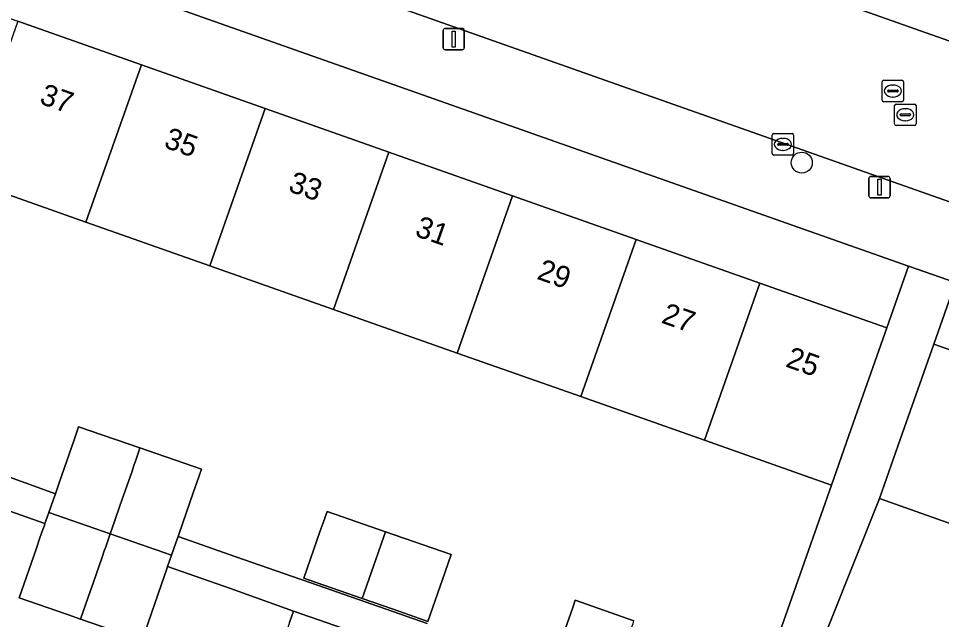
# Model space of a CAD drawing. Extents: x 163266 to 164362, y 381528 to 382286.
# Drawn here: x 163761.7 to 163804.78, y 381818.93 to 381846.97 of the extents above; entities that cross this region are included whole.
import ezdxf

# ---------------------------------------------------------------- set-up
doc = ezdxf.new("R2010")
doc.units = 0
for name, color, linetype in [('IMGEO_Boom', 7, 'Continuous'), ('IMGEO_Erf', 7, 'Continuous'), ('IMGEO_Kolk', 7, 'Continuous'), ('IMGEO_Lichtmast', 7, 'Continuous'), ('IMGEO_Pand', 7, 'Continuous'), ('IMGEO_Pand_nummerreeks', 7, 'Continuous'), ('IMGEO_Rijbaan_lokaal_open', 7, 'Continuous'), ('IMGEO_Rioolput', 7, 'Continuous'), ('IMGEO_Voetpad_open', 7, 'Continuous')]:
    doc.layers.add(name, color=color, linetype=linetype)

msp = doc.modelspace()

# ---------------------------------------------------------------- linework, layer by layer
at = {"layer": 'IMGEO_Boom'}
msp.add_circle((163798.261, 381840.24), 0.489, dxfattribs=at)
at = {"layer": 'IMGEO_Erf'}
for points in [[(163745.206, 381855.87), (163744.192, 381852.993), (163750.124, 381850.902), (163755.896, 381848.868), (163761.667, 381846.833), (163767.439, 381844.799), (163773.212, 381842.764), (163778.983, 381840.73), (163784.755, 381838.695), (163790.527, 381836.661), (163796.299, 381834.626), (163802.234, 381832.534), (163803.249, 381835.415)], [(163778.832, 381823.024), (163781.897, 381821.96), (163781.602, 381821.113), (163780.813, 381818.841), (163780.424, 381818.976), (163779.191, 381819.404), (163777.749, 381819.905), (163775.28, 381820.761), (163775.024, 381820.85), (163775.791, 381823.06), (163775.924, 381823.442), (163776.107, 381823.97)]]:
    msp.add_lwpolyline(points, close=True, dxfattribs=at)
for points in [[(163795.551, 381813.576), (163799.648, 381825.198), (163793.714, 381827.29), (163787.942, 381829.324), (163782.17, 381831.359), (163776.399, 381833.394), (163770.627, 381835.428), (163764.854, 381837.463), (163759.083, 381839.498)], [(163836.596, 381823.664), (163805.434, 381834.645), (163804.423, 381831.779), (163810.261, 381829.721), (163816.1, 381827.663), (163821.94, 381825.604), (163827.78, 381823.546), (163833.837, 381821.411), (163832.297, 381817.041), (163832.078, 381817.119), (163831.155, 381814.501), (163826.413, 381816.172), (163826.333, 381815.951), (163825.237, 381816.337), (163819.398, 381818.396)], [(163757.747, 381826.851), (163763.425, 381824.798), (163763.602, 381825.308), (163764.297, 381827.309), (163764.427, 381827.683), (163764.51, 381827.923), (163767.374, 381826.929), (163770.238, 381825.935), (163770.026, 381825.322), (163769.86, 381824.844), (163769.197, 381822.935), (163769.15, 381822.798), (163771.842, 381821.858), (163774.852, 381820.806), (163774.991, 381820.76), (163780.776, 381818.737)], [(163766.587, 381818.259), (163764.604, 381818.948), (163763.994, 381819.16), (163763.499, 381819.331), (163761.738, 381819.943), (163762.525, 381822.208), (163762.707, 381822.733), (163762.844, 381823.126), (163762.911, 381823.321), (163762.939, 381823.402), (163757.274, 381825.393)], [(163807.718, 381822.512), (163801.881, 381824.57), (163797.253, 381812.961), (163797.76, 381812.79), (163798.731, 381815.281), (163798.859, 381815.606), (163798.942, 381815.821), (163801.764, 381814.721), (163801.509, 381814.069), (163801.398, 381813.783), (163800.621, 381811.792), (163806.584, 381809.723)], [(163774.353, 381818.782), (163774.541, 381819.322), (163771.601, 381820.372), (163768.664, 381821.399), (163768.641, 381821.332), (163767.47, 381817.96)], [(163787.22, 381818.475), (163787.57, 381819.484), (163787.688, 381819.823), (163790.428, 381818.871)]]:
    msp.add_lwpolyline(points, dxfattribs=at)
at = {"layer": 'IMGEO_Kolk'}
for p, q in [((163796.954, 381841.594), (163797.806, 381841.594)), ((163796.879, 381840.668), (163796.879, 381841.52)), ((163797.181, 381841.137), (163797.579, 381841.137)), ((163797.367, 381841.374), (163797.392, 381841.374)), ((163797.88, 381841.52), (163797.88, 381840.668)), ((163797.138, 381841.088), (163797.138, 381841.1)), ((163797.576, 381841.051), (163797.178, 381841.051)), ((163797.39, 381840.814), (163797.365, 381840.814)), ((163797.622, 381841.1), (163797.622, 381841.088)), ((163797.806, 381840.594), (163796.954, 381840.594))]:
    msp.add_line(p, q, dxfattribs=at)
for points in [[(163796.954, 381841.594), (163797.806, 381841.594)], [(163796.879, 381840.668), (163796.879, 381841.52)], [(163797.88, 381841.52), (163797.88, 381840.668)], [(163797.806, 381840.594), (163796.954, 381840.594)]]:
    msp.add_lwpolyline(points, dxfattribs=at)
for centre, radius, start, end in [((163796.956, 381841.518), 0.0765, 91.552, 178.448), ((163796.956, 381841.518), 0.0765, 91.552, 178.448), ((163797.804, 381841.518), 0.0765, 1.552, 88.448), ((163797.804, 381841.518), 0.0765, 1.552, 88.448), ((163797.178, 381841.097), 0.0403, 85.8775, 175.7526), ((163797.583, 381841.099), 0.0386, 1.7309, 96.639), ((163797.175, 381841.087), 0.0366, 178.938, 274.7102), ((163797.579, 381841.094), 0.043, 264.8664, 352.4533), ((163796.956, 381840.67), 0.0765, 181.552, 268.448), ((163796.956, 381840.67), 0.0765, 181.552, 268.448), ((163797.804, 381840.67), 0.0765, 271.552, 358.448), ((163797.804, 381840.67), 0.0765, 271.552, 358.448)]:
    msp.add_arc(centre, radius, start, end, dxfattribs=at)
for centre, major_axis, ratio, start_param, end_param in [((163797.366, 381841.094), (-0.387, 0.002), 0.722429, 4.712389, 7.853982), ((163797.391, 381841.094), (-0.39, 0.002), 0.717154, 1.570796, 4.712389)]:
    msp.add_ellipse(centre, major_axis=major_axis, ratio=ratio, start_param=start_param, end_param=end_param, dxfattribs=at)
at = {"layer": 'IMGEO_Lichtmast'}
for p, q in [((163781.52, 381845.604), (163781.52, 381846.404)), ((163781.52, 381846.404), (163781.52, 381845.604)), ((163781.62, 381846.504), (163782.41, 381846.504)), ((163782.41, 381846.504), (163781.62, 381846.504)), ((163782.51, 381846.404), (163782.51, 381845.604)), ((163782.51, 381845.604), (163782.51, 381846.404)), ((163782.41, 381845.504), (163781.62, 381845.504)), ((163781.62, 381845.504), (163782.41, 381845.504)), ((163801.389, 381838.696), (163801.389, 381839.496)), ((163801.389, 381839.496), (163801.389, 381838.696)), ((163801.489, 381839.596), (163802.279, 381839.596)), ((163802.279, 381839.596), (163801.489, 381839.596)), ((163802.379, 381839.496), (163802.379, 381838.696)), ((163802.379, 381838.696), (163802.379, 381839.496)), ((163802.279, 381838.596), (163801.489, 381838.596)), ((163801.489, 381838.596), (163802.279, 381838.596))]:
    msp.add_line(p, q, dxfattribs=at)
for points in [[(163781.94, 381846.379), (163782.09, 381846.379), (163782.09, 381845.629), (163781.94, 381845.629), (163781.94, 381846.379)], [(163801.809, 381839.471), (163801.959, 381839.471), (163801.959, 381838.721), (163801.809, 381838.721), (163801.809, 381839.471)]]:
    msp.add_lwpolyline(points, dxfattribs=at)
for centre, start, end in [((163781.62, 381846.404), 90, 180), ((163781.62, 381846.404), 90, 180), ((163782.41, 381846.404), 0, 90), ((163782.41, 381846.404), 360, 90), ((163781.62, 381845.604), 180, 270), ((163781.62, 381845.604), 180, 270), ((163782.41, 381845.604), 270, 0), ((163782.41, 381845.604), 270, 0), ((163801.489, 381839.496), 90, 180), ((163801.489, 381839.496), 90, 180), ((163802.279, 381839.496), 0, 90), ((163802.279, 381839.496), 360, 90), ((163801.489, 381838.696), 180, 270), ((163801.489, 381838.696), 180, 270), ((163802.279, 381838.696), 270, 0), ((163802.279, 381838.696), 270, 0)]:
    msp.add_arc(centre, 0.1, start, end, dxfattribs=at)
at = {"layer": 'IMGEO_Pand'}
for points in [[(163761.667, 381846.833), (163759.083, 381839.498), (163764.854, 381837.463), (163767.439, 381844.799)], [(163770.627, 381835.428), (163773.212, 381842.764), (163767.439, 381844.799), (163764.854, 381837.463)], [(163770.627, 381835.428), (163776.399, 381833.394), (163778.983, 381840.73), (163773.212, 381842.764)], [(163778.983, 381840.73), (163776.399, 381833.394), (163782.17, 381831.359), (163784.755, 381838.695)], [(163790.527, 381836.661), (163784.755, 381838.695), (163782.17, 381831.359), (163787.942, 381829.324)], [(163790.527, 381836.661), (163787.942, 381829.324), (163793.714, 381827.29), (163796.299, 381834.626)], [(163793.714, 381827.29), (163799.648, 381825.198), (163800.572, 381827.819), (163802.234, 381832.534), (163796.299, 381834.626)], [(163807.718, 381822.512), (163810.261, 381829.721), (163804.423, 381831.779), (163802.76, 381827.064), (163801.881, 381824.57)], [(163767.374, 381826.929), (163764.51, 381827.923), (163764.427, 381827.683), (163764.297, 381827.309), (163763.602, 381825.308), (163763.425, 381824.798), (163763.321, 381824.5), (163763.117, 381823.913), (163765.982, 381822.918), (163766.186, 381823.505), (163766.452, 381824.271), (163766.678, 381824.924), (163766.849, 381825.416), (163766.986, 381825.809), (163767.107, 381826.16), (163767.164, 381826.322), (163767.291, 381826.689)], [(163767.374, 381826.929), (163767.291, 381826.689), (163767.164, 381826.322), (163767.107, 381826.16), (163766.986, 381825.809), (163766.849, 381825.416), (163766.678, 381824.924), (163766.452, 381824.271), (163766.186, 381823.505), (163765.982, 381822.918), (163768.846, 381821.924), (163769.05, 381822.511), (163769.15, 381822.798), (163769.197, 381822.935), (163769.86, 381824.844), (163770.026, 381825.322), (163770.238, 381825.935)], [(163765.982, 381822.918), (163763.117, 381823.913), (163763.042, 381823.697), (163762.983, 381823.526), (163762.939, 381823.402), (163762.911, 381823.321), (163762.844, 381823.126), (163762.707, 381822.733), (163762.525, 381822.208), (163761.738, 381819.943), (163763.499, 381819.331), (163763.994, 381819.16), (163764.604, 381818.948), (163765.066, 381820.279), (163765.187, 381820.628), (163765.482, 381821.477), (163765.572, 381821.737), (163765.621, 381821.878), (163765.709, 381822.132), (163765.777, 381822.326), (163765.87, 381822.596)], [(163778.832, 381823.024), (163776.107, 381823.97), (163775.924, 381823.442), (163775.791, 381823.06), (163775.024, 381820.85), (163775.28, 381820.761), (163777.749, 381819.905), (163778.272, 381821.41), (163778.488, 381822.032), (163778.649, 381822.496)], [(163768.664, 381821.399), (163768.846, 381821.924), (163765.982, 381822.918), (163765.87, 381822.596), (163765.777, 381822.326), (163765.709, 381822.132), (163765.621, 381821.878), (163765.572, 381821.737), (163765.482, 381821.477), (163765.187, 381820.628), (163765.066, 381820.279), (163764.604, 381818.948), (163766.587, 381818.259), (163767.47, 381817.96), (163768.641, 381821.332)], [(163778.832, 381823.024), (163778.649, 381822.496), (163778.488, 381822.032), (163778.272, 381821.41), (163777.749, 381819.905), (163779.191, 381819.404), (163780.424, 381818.976), (163780.813, 381818.841), (163781.602, 381821.113), (163781.897, 381821.96)], [(163790.428, 381818.871), (163787.688, 381819.823), (163787.57, 381819.484), (163787.22, 381818.475), (163786.613, 381816.73), (163789.355, 381815.779), (163790.166, 381818.115), (163790.277, 381818.434), (163790.311, 381818.533), (163790.385, 381818.746)], [(163777.236, 381818.387), (163774.541, 381819.322), (163774.353, 381818.782), (163774.256, 381818.503), (163773.435, 381816.139), (163776.13, 381815.203), (163776.877, 381817.355), (163776.978, 381817.646), (163777.034, 381817.805)]]:
    msp.add_lwpolyline(points, close=True, dxfattribs=at)
at = {"layer": 'IMGEO_Rijbaan_lokaal_open'}
for points in [[(163712.815, 381878.418), (163705.564, 381880.919), (163703.309, 381881.716), (163700.975, 381875.083), (163703.661, 381874.112), (163706.919, 381873.05), (163708.059, 381872.677), (163842.527, 381825.22), (163845.795, 381824.068), (163856.311, 381820.361)], [(163858.153, 381827.186), (163812.836, 381843.202), (163795.817, 381849.226), (163784.237, 381853.183), (163778.574, 381855.301), (163775.543, 381856.384), (163774.389, 381856.791)], [(163795.817, 381849.226), (163812.836, 381843.202)]]:
    msp.add_lwpolyline(points, dxfattribs=at)
at = {"layer": 'IMGEO_Rioolput'}
for p, q in [((163802.011, 381843.156), (163802.011, 381844.008)), ((163802.086, 381844.082), (163802.938, 381844.082)), ((163802.499, 381843.862), (163802.524, 381843.862)), ((163803.012, 381844.008), (163803.012, 381843.156)), ((163802.27, 381843.576), (163802.27, 381843.588)), ((163802.708, 381843.539), (163802.31, 381843.539)), ((163802.313, 381843.625), (163802.711, 381843.625)), ((163802.522, 381843.302), (163802.497, 381843.302)), ((163802.754, 381843.588), (163802.754, 381843.576)), ((163802.938, 381843.082), (163802.086, 381843.082)), ((163802.591, 381842.048), (163802.591, 381842.9)), ((163802.666, 381842.974), (163803.518, 381842.974)), ((163803.592, 381842.9), (163803.592, 381842.048)), ((163802.85, 381842.468), (163802.85, 381842.48)), ((163803.288, 381842.431), (163802.89, 381842.431)), ((163802.893, 381842.517), (163803.291, 381842.517)), ((163803.079, 381842.754), (163803.104, 381842.754)), ((163803.334, 381842.48), (163803.334, 381842.468)), ((163803.102, 381842.194), (163803.077, 381842.194)), ((163803.518, 381841.974), (163802.666, 381841.974))]:
    msp.add_line(p, q, dxfattribs=at)
for points in [[(163802.011, 381843.156), (163802.011, 381844.008)], [(163802.086, 381844.082), (163802.938, 381844.082)], [(163803.012, 381844.008), (163803.012, 381843.156)], [(163802.938, 381843.082), (163802.086, 381843.082)], [(163802.591, 381842.048), (163802.591, 381842.9)], [(163802.666, 381842.974), (163803.518, 381842.974)], [(163803.592, 381842.9), (163803.592, 381842.048)], [(163803.518, 381841.974), (163802.666, 381841.974)]]:
    msp.add_lwpolyline(points, dxfattribs=at)
for centre, radius, start, end in [((163802.088, 381844.006), 0.0765, 91.552, 178.448), ((163802.088, 381844.006), 0.0765, 91.552, 178.448), ((163802.936, 381844.006), 0.0765, 1.552, 88.448), ((163802.936, 381844.006), 0.0765, 1.552, 88.448), ((163802.31, 381843.585), 0.0403, 85.8775, 175.7526), ((163802.307, 381843.575), 0.0366, 178.938, 274.7102), ((163802.711, 381843.582), 0.043, 264.8664, 352.4533), ((163802.715, 381843.587), 0.0386, 1.7309, 96.639), ((163802.088, 381843.158), 0.0765, 181.552, 268.448), ((163802.088, 381843.158), 0.0765, 181.552, 268.448), ((163802.668, 381842.898), 0.0765, 91.552, 178.448), ((163802.668, 381842.898), 0.0765, 91.552, 178.448), ((163802.936, 381843.158), 0.0765, 271.552, 358.448), ((163802.936, 381843.158), 0.0765, 271.552, 358.448), ((163803.516, 381842.898), 0.0765, 1.552, 88.448), ((163803.516, 381842.898), 0.0765, 1.552, 88.448), ((163802.89, 381842.477), 0.0403, 85.8775, 175.7526), ((163802.887, 381842.467), 0.0366, 178.938, 274.7102), ((163803.291, 381842.474), 0.043, 264.8664, 352.4533), ((163803.295, 381842.479), 0.0386, 1.7309, 96.639), ((163802.668, 381842.05), 0.0765, 181.552, 268.448), ((163802.668, 381842.05), 0.0765, 181.552, 268.448), ((163803.516, 381842.05), 0.0765, 271.552, 358.448), ((163803.516, 381842.05), 0.0765, 271.552, 358.448)]:
    msp.add_arc(centre, radius, start, end, dxfattribs=at)
for centre, major_axis, ratio, start_param, end_param in [((163802.498, 381843.582), (-0.387, 0.002), 0.722429, 4.712389, 7.853982), ((163802.523, 381843.582), (-0.39, 0.002), 0.717154, 1.570796, 4.712389), ((163803.078, 381842.474), (-0.387, 0.002), 0.722429, 4.712389, 7.853982), ((163803.103, 381842.474), (-0.39, 0.002), 0.717154, 1.570796, 4.712389)]:
    msp.add_ellipse(centre, major_axis=major_axis, ratio=ratio, start_param=start_param, end_param=end_param, dxfattribs=at)
at = {"layer": 'IMGEO_Voetpad_open'}
for points in [[(163708.059, 381872.677), (163706.919, 381873.05), (163705.615, 381869.206), (163707.024, 381869.325), (163742.927, 381856.673), (163745.206, 381855.87), (163803.249, 381835.415), (163805.434, 381834.645), (163836.596, 381823.664)], [(163837.992, 381821.299), (163841.425, 381821.949), (163842.527, 381825.22), (163708.059, 381872.677)], [(163797.253, 381812.961), (163801.881, 381824.57), (163802.76, 381827.064), (163804.423, 381831.779), (163805.434, 381834.645), (163803.249, 381835.415), (163802.234, 381832.534), (163800.572, 381827.819), (163799.648, 381825.198), (163795.551, 381813.576)], [(163757.274, 381825.393), (163762.939, 381823.402), (163762.983, 381823.526), (163763.042, 381823.697), (163763.117, 381823.913), (163763.321, 381824.5), (163763.425, 381824.798), (163757.747, 381826.851)], [(163780.776, 381818.737), (163774.991, 381820.76), (163774.852, 381820.806), (163771.842, 381821.858), (163769.15, 381822.798), (163769.05, 381822.511), (163768.846, 381821.924), (163768.664, 381821.399), (163771.601, 381820.372), (163774.541, 381819.322), (163777.236, 381818.387)]]:
    msp.add_lwpolyline(points, dxfattribs=at)

# ---------------------------------------------------------------- texts
at = {"layer": 'IMGEO_Pand_nummerreeks'}
for s, p in [('37', (163762.637, 381843.013)), ('35', (163768.441, 381840.967)), ('33', (163774.245, 381838.921)), ('31', (163780.156, 381836.839)), ('29', (163785.853, 381834.83)), ('27', (163791.658, 381832.784)), ('25', (163797.462, 381830.738))]:
    msp.add_text(s, height=1, rotation=340.5832, dxfattribs=at).set_placement(p)

doc.saveas('drawing.dxf')
